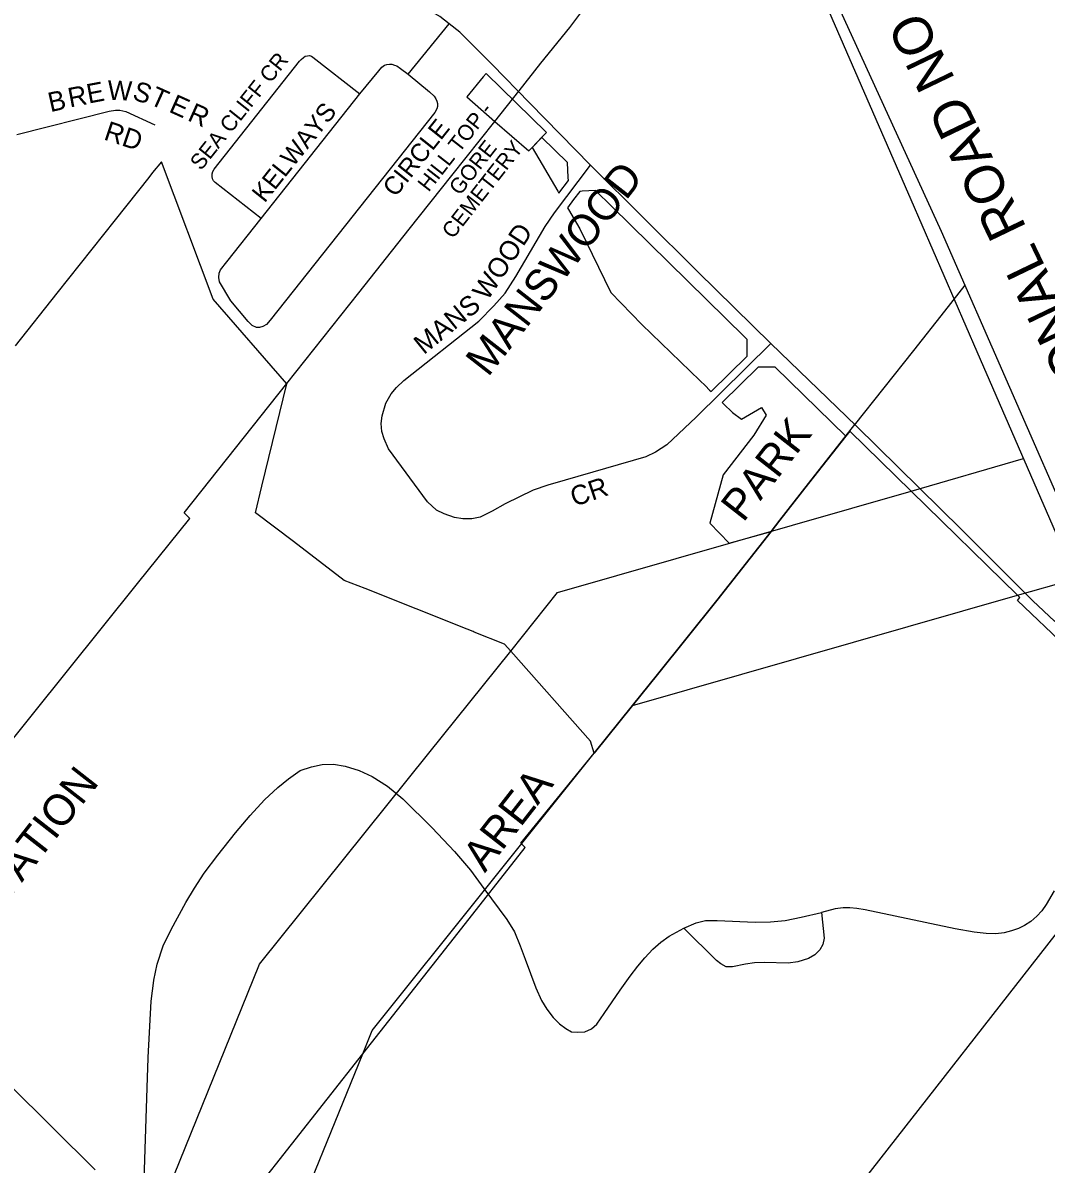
# Model space of a CAD drawing. Extents: x 586326 to 623965, y 4819854 to 4857850.
# Drawn here: x 607825 to 609141, y 4845195 to 4846661 of the extents above; entities that cross this region are included whole.
import ezdxf

# ---------------------------------------------------------------- set-up
doc = ezdxf.new("R2010")
doc.units = 0
for name, color, linetype in [('Cemeteries', 7, 'Continuous'), ('Hydro ROW', 7, 'Continuous'), ('Lots_Concessions', 7, 'Continuous'), ('Major Rds and Hwys', 7, 'Continuous'), ('Major Rds Lbls', 7, 'Continuous'), ('Minor Rd Lbls', 7, 'Continuous'), ('Minor Rds', 7, 'Continuous'), ('Municipal Bdry', 7, 'Continuous'), ('Park Lbls', 7, 'Continuous'), ('Park Outlines', 7, 'Continuous'), ('Private Rds', 7, 'Continuous')]:
    doc.layers.add(name, color=color, linetype=linetype)

msp = doc.modelspace()

# ---------------------------------------------------------------- linework, layer by layer
at = {"layer": 'Cemeteries'}
for p, q in [((608416.9, 4846591.7), (608395.9, 4846566)), ((608420.8, 4846596), (608416.9, 4846591.7)), ((608498, 4846519.9), (608420.8, 4846596)), ((608395.9, 4846566), (608431.6, 4846534.2)), ((608431.6, 4846534.2), (608475.6, 4846496.3)), ((608492.3, 4846513.9), (608498, 4846519.9)), ((608475.6, 4846496.3), (608479.8, 4846500.8)), ((608479.8, 4846500.8), (608492.3, 4846513.9))]:
    msp.add_line(p, q, dxfattribs=at)
at = {"layer": 'Hydro ROW'}
for p, q in [((608967, 4846059.2), (609111.3, 4846101.1)), ((608512.4, 4845929.1), (608967, 4846059.2)), ((609103.5, 4845925.5), (609178.3, 4845946.9)), ((608452.2, 4845853.9), (608512.4, 4845929.1)), ((608608.9, 4845784), (609103.5, 4845925.5)), ((608347, 4845722.8), (608452.2, 4845853.9)), ((608559.6, 4845722.6), (608608.9, 4845784)), ((608129.4, 4845451.5), (608347, 4845722.8)), ((608274.1, 4845366.5), (608559.6, 4845722.6)), ((607987.9, 4845103.4), (608129.4, 4845451.5)), ((608261.9, 4845336.3), (608274.1, 4845366.5)), ((608115.7, 4844976.9), (608261.9, 4845336.3))]:
    msp.add_line(p, q, dxfattribs=at)
at = {"layer": 'Lots_Concessions'}
for p, q in [((608528.2, 4846655.1), (608546.1, 4846678.8)), ((608491.1, 4846609.3), (608528.2, 4846655.1)), ((608463.1, 4846573.4), (608491.1, 4846609.3)), ((608431.6, 4846534.2), (608462.5, 4846573.2)), ((608376.6, 4846465), (608431.6, 4846534.2)), ((608321.7, 4846395.8), (608376.6, 4846465)), ((608256.8, 4846314), (608321.7, 4846395.8)), ((608164.3, 4846197.4), (608256.8, 4846314)), ((609010.1, 4846290.4), (609036.4, 4846323.7)), ((608970.5, 4846240), (609010.1, 4846290.4)), ((608894.2, 4846144), (608970.5, 4846240)), ((608032.3, 4846031.3), (608164.3, 4846197.4)), ((608835.1, 4846069), (608894.6, 4846144.9)), ((608798.1, 4846021.9), (608835.1, 4846069)), ((607972.6, 4845940.8), (608039.5, 4846024.2)), ((608039.5, 4846024.2), (608032.3, 4846031.3)), ((608786.9, 4846007.6), (608798.1, 4846021.9)), ((608717.1, 4845918.6), (608786.9, 4846007.6)), ((607604.5, 4845482.7), (607972.6, 4845940.8)), ((608640.8, 4845823.6), (608717.1, 4845918.6)), ((608608.9, 4845784), (608640.8, 4845823.6)), ((608559.6, 4845722.6), (608608.9, 4845784)), ((608465, 4845607.2), (608559.6, 4845722.6)), ((608818.9, 4845062.9), (609285.4, 4845659.7)), ((608470.9, 4845601.4), (608465, 4845607.2)), ((608384.5, 4845491.8), (608470.9, 4845601.4)), ((608261.9, 4845336.3), (608384.5, 4845491.8)), ((608038.2, 4845052.6), (608261.9, 4845336.3))]:
    msp.add_line(p, q, dxfattribs=at)
at = {"layer": 'Major Rds and Hwys'}
for points in [[(608373.1, 4846659.6), (608360.9, 4846668.9), (608350, 4846675.6), (608335.3, 4846683), (608319, 4846687.9), (608292.6, 4846690.9), (608244.8, 4846696), (608233.3, 4846700.3), (608224.3, 4846706), (608217.7, 4846713.1), (608210.6, 4846721.4), (608206.2, 4846733), (608200.7, 4846755.5)], [(609217.7, 4845892.2), (609204.5, 4845936.4), (609181.5, 4845992.1), (609006, 4846393), (608846.1, 4846742.1)], [(608554.7, 4846478.2), (608476.6, 4846557.8), (608428.4, 4846607.4), (608386.8, 4846648.9), (608373.1, 4846659.6)], [(608786.8, 4846249.1), (608692.9, 4846341), (608554.7, 4846478.2)], [(609217.7, 4845892.2), (609193.4, 4845882.8), (609185.9, 4845880.7), (609178.1, 4845880.5), (609171.1, 4845881.3), (609163.2, 4845884.7), (609151.2, 4845892.3), (609123.3, 4845918.2), (609031.8, 4846010.1), (608896.3, 4846143), (608786.8, 4846249.1)]]:
    msp.add_lwpolyline(points, dxfattribs=at)
at = {"layer": 'Minor Rds'}
for points in [[(608320.2, 4846594.8), (608373.1, 4846659.6)], [(608131.5, 4846409.6), (608072.4, 4846455.6), (608070.3, 4846458), (608069, 4846460.5), (608068.3, 4846463.6), (608068.4, 4846467), (608069.2, 4846470.1), (608071, 4846473.1), (608180.5, 4846611.5), (608182.9, 4846614), (608185.8, 4846616.6), (608188, 4846617.9), (608190.9, 4846618.6), (608193.4, 4846618.8), (608196, 4846618), (608197.9, 4846617), (608258.3, 4846569.5)], [(608258.3, 4846569.5), (608282.6, 4846599.1), (608286.4, 4846603.8), (608290.1, 4846606.5), (608293, 4846607.5), (608296.2, 4846607.8), (608299.3, 4846607.7), (608302.7, 4846606.7), (608305.8, 4846605.5), (608310.4, 4846602.2), (608320.2, 4846594.8)], [(608320.2, 4846594.8), (608347.9, 4846572.1), (608353.6, 4846566.5), (608356.1, 4846563.4), (608357.4, 4846560.4), (608358.1, 4846557.1), (608358, 4846553.6), (608357.3, 4846550.6), (608354.6, 4846545.8), (608143.1, 4846278.9), (608138.1, 4846273.5), (608133.4, 4846270.9), (608129.4, 4846269.6), (608125.3, 4846269.7), (608120, 4846272.2), (608114.6, 4846277.4), (608092.3, 4846303.8), (608077.8, 4846328.4), (608076.9, 4846333.8), (608077.2, 4846339.3), (608079.3, 4846343.4), (608087.4, 4846353.7), (608131.5, 4846409.6)], [(608131.5, 4846409.6), (608258.3, 4846569.5)], [(607817.4, 4846517.4), (607935.9, 4846547.3), (607944, 4846548.8), (607949.6, 4846548.9), (607957.3, 4846546.9), (607994.6, 4846530)], [(608786.8, 4846249.1), (608690.8, 4846154.4), (608652.7, 4846118.8), (608638.4, 4846109.2), (608625.9, 4846103.5), (608522, 4846073.3), (608499.8, 4846067.1), (608480.9, 4846060.4), (608445.1, 4846043.1), (608428.5, 4846033.4), (608412.9, 4846025.8), (608402.4, 4846023.8), (608390.7, 4846023.9), (608379.9, 4846025.6), (608366.6, 4846030), (608357, 4846034.8), (608345.4, 4846045.4), (608294.9, 4846113.5), (608289.5, 4846126.5), (608286.5, 4846136), (608285.8, 4846146.3), (608286.8, 4846155.9), (608291.7, 4846172.5), (608298.4, 4846184.1), (608305.2, 4846192.5), (608314.7, 4846201.5), (608411.1, 4846277.8), (608430.4, 4846297.3), (608444.9, 4846313.6), (608458.8, 4846334.9), (608496.6, 4846399.3), (608508.3, 4846416.8), (608554.7, 4846478.2)]]:
    msp.add_lwpolyline(points, dxfattribs=at)
at = {"layer": 'Municipal Bdry'}
for p, q in [((608811.1, 4846790.7), (608966.4, 4846434)), ((608966.4, 4846434), (609051.4, 4846238.8)), ((609051.4, 4846238.8), (609183.9, 4845934))]:
    msp.add_line(p, q, dxfattribs=at)
at = {"layer": 'Park Outlines'}
for points in [[(608514, 4846442.2), (608526.4, 4846458.5), (608526.2, 4846462.2), (608525, 4846481.3), (608492.1, 4846513.7), (608479.8, 4846500.8), (608512.7, 4846444.5)], [(608709.7, 4846187.4), (608756, 4846232.8), (608756, 4846236.2), (608756, 4846246.8), (608756, 4846254.3), (608752.7, 4846257.6), (608582.4, 4846424.9), (608561.4, 4846445.6), (608544.1, 4846444.6), (608540.9, 4846444.4), (608532.9, 4846433.9), (608525.1, 4846423.3), (608526.4, 4846421), (608540.9, 4846396.2), (608581, 4846314.4), (608620.8, 4846273.5), (608695.3, 4846201.3), (608702.5, 4846194.4), (608707.9, 4846189.1)], [(608733.2, 4845992.3), (608786.9, 4846007.6), (608798.1, 4846021.9), (608835.1, 4846069), (608882.8, 4846129.8), (608792.3, 4846218.7), (608773.8, 4846218.7), (608770.4, 4846218.7), (608724, 4846173.3), (608725.8, 4846171.6), (608737.1, 4846160.5), (608748.7, 4846151.8), (608774.7, 4846166.9), (608780.8, 4846156.9), (608764.6, 4846131.3), (608725.2, 4846080.4), (608708, 4846018.1)]]:
    msp.add_lwpolyline(points, close=True, dxfattribs=at)
msp.add_lwpolyline([(609166, 4845859.8), (609103.7, 4845919), (609106.5, 4845922.6), (609103.5, 4845925.5), (608967, 4846059.2), (608888.1, 4846136.5), (608882.9, 4846130), (608882.8, 4846129.8), (608835.1, 4846069), (608798.1, 4846021.9), (608786.9, 4846007.6), (608717.1, 4845918.6), (608640.8, 4845823.6), (608608.9, 4845784), (608559.6, 4845722.5), (608554.6, 4845738.2), (608452.2, 4845853.9), (608444.3, 4845862.8), (608405.3, 4845878.3), (608403.8, 4845878.9), (608396.2, 4845881.9), (608264.9, 4845934.1), (608238.2, 4845944.7), (608172.8, 4845994.5), (608124.2, 4846031.4), (608132.4, 4846065.5), (608164.2, 4846197.3), (608069.6, 4846305.9), (608003.1, 4846482.5), (607991.9, 4846468.5), (607987.1, 4846462.4), (607943.8, 4846408), (607868.8, 4846313.7), (607815, 4846246.1)], dxfattribs=at)
at = {"layer": 'Private Rds'}
for points in [[(607981.2, 4845174.4), (607985.7, 4845318.9), (607986, 4845330.5), (607986.1, 4845331.7), (607990, 4845404.1), (607993.5, 4845430.7), (607993.5, 4845431.1), (607997.9, 4845451.6), (608005.6, 4845475.1), (608015.5, 4845496.3), (608034.4, 4845530.9), (608045.6, 4845549.3), (608058, 4845568.3), (608075.6, 4845591.8), (608098.5, 4845620.4), (608117.4, 4845642.6), (608135.8, 4845662.9), (608152.7, 4845678.6), (608166.7, 4845689.7), (608181.6, 4845700.4), (608196.3, 4845705.1), (608209.8, 4845707.9), (608224.2, 4845708.4), (608239.5, 4845705.8), (608257.2, 4845700.6), (608274.2, 4845692.7), (608293.7, 4845680.3), (608313.6, 4845663.8), (608351.1, 4845626.7), (608380, 4845596.4), (608400.6, 4845572.5), (608417.7, 4845548.9), (608447.3, 4845508.8), (608457.1, 4845493), (608464.5, 4845475.2), (608470.7, 4845458.2), (608484.7, 4845421), (608491.7, 4845405), (608498.7, 4845393.6), (608506.7, 4845382.9), (608514.8, 4845375.1), (608523.2, 4845368.9), (608530.5, 4845364.8), (608538.4, 4845364.1), (608547.4, 4845364.7), (608556.2, 4845368.5), (608562.7, 4845374.4), (608572.4, 4845388.2), (608592.9, 4845418), (608605.6, 4845436.2), (608615.4, 4845449.2), (608624.4, 4845459.9), (608635.1, 4845471), (608645, 4845479.8), (608656.1, 4845487.6), (608674.9, 4845497.9)], [(609150.8, 4845545.7), (609140.5, 4845528.1), (609134.9, 4845520), (609128.4, 4845513.2), (609120.9, 4845506.5), (609112.7, 4845501.1), (609105, 4845497.4), (609096, 4845494.2), (609086.4, 4845491.8), (609076, 4845490.5), (609063.5, 4845490.8), (609047.9, 4845492.7), (609023.6, 4845496.9), (608907.9, 4845521.3), (608897.3, 4845522.9), (608888.1, 4845524), (608879.7, 4845523.9), (608869.1, 4845522.7), (608851.9, 4845517.9)], [(608851.9, 4845517.9), (608855.1, 4845485.2), (608853.5, 4845476.7), (608849.6, 4845469.8), (608843.1, 4845463.6), (608834.8, 4845459), (608821.2, 4845454.7), (608808.9, 4845452.9), (608778.6, 4845453.6), (608765.6, 4845453.4), (608753.9, 4845451.8), (608737.2, 4845448.1), (608729.3, 4845448.2), (608722.5, 4845451.9), (608716.9, 4845456.4), (608674.9, 4845497.9)], [(608674.9, 4845497.9), (608690.4, 4845504.6), (608702.5, 4845507.7), (608717.6, 4845507.9), (608766.5, 4845505.6), (608786.1, 4845505.8), (608804.9, 4845507.7), (608825.4, 4845512), (608851.9, 4845517.9)], [(607918.1, 4845187.5), (607696.7, 4845406.3)]]:
    msp.add_lwpolyline(points, dxfattribs=at)

# ---------------------------------------------------------------- texts
at = {"layer": 'Cemeteries'}
for s, p in [('HILL TOP -', (608346.7, 4846442.6)), ('CEMETERY', (608377.8, 4846382.3)), ('GORE', (608387, 4846438))]:
    msp.add_text(s, height=20, rotation=52, dxfattribs=at).set_placement(p)
at = {"layer": 'Major Rds Lbls'}
msp.add_text('REGIONAL ROAD NO. 50', height=49.998, rotation=115.6614, dxfattribs=at).set_placement((609273.5, 4846069.2))
at = {"layer": 'Minor Rd Lbls'}
for s, height, rotation, p in [('SEA CLIFF CR', 20.098, 51.4677, (608054, 4846470.2)), ('B', 25, 12.5288, (607860.5, 4846546.1)), ('R', 25, 10.7131, (607885.5, 4846552.1)), ('E', 25, 10.7131, (607909.5, 4846557.1)), ('W', 25, 357.7094, (607933.5, 4846562.1)), ('S', 25, 341.5651, (607964.5, 4846563.1)), ('T', 25, 335.7723, (607986.5, 4846557.1)), ('E', 25, 335.7723, (608011.5, 4846547.1)), ('R', 25, 335.7723, (608035.5, 4846536.1)), ('KELWAYS', 23.3, 51.4677, (608135.8, 4846428.7)), ('RD', 25, 341.5651, (607927.9, 4846511.4)), ('CIRCLE', 23.3, 51.4677, (608304, 4846435.9)), ('WOOD', 25, 56.661, (608422.3, 4846302.8)), ('MANS', 25, 39.0521, (608340.5, 4846233.9)), ('CR', 25, 18.7723, (608534, 4846039.1))]:
    msp.add_text(s, height=height, rotation=rotation, dxfattribs=at).set_placement(p)
at = {"layer": 'Park Lbls'}
for s, height, p in [('MANSWOOD', 39.98, (608423, 4846204.8)), ('PARK', 39.98, (608751.1, 4846018)), ('CONSERVATION', 39.984, (607660.9, 4845347.5)), ('AREA', 39.98, (608419, 4845568.1))]:
    msp.add_text(s, height=height, rotation=52, dxfattribs=at).set_placement(p)

doc.saveas('drawing.dxf')
